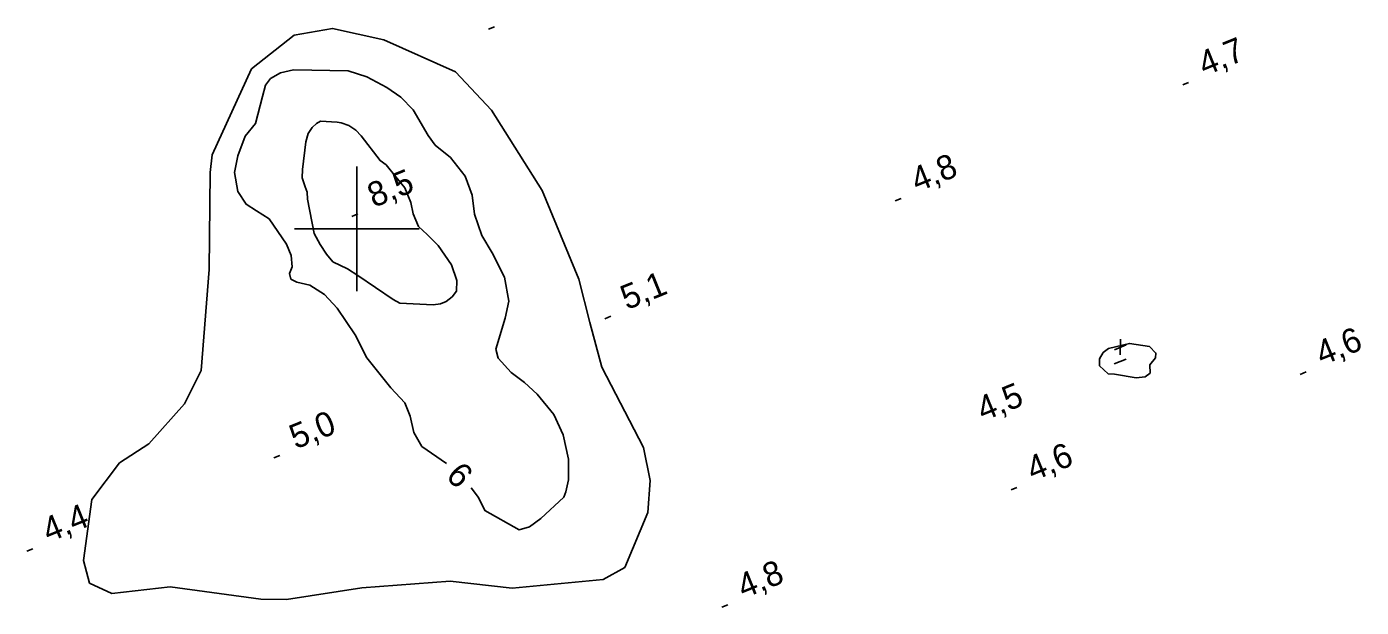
# Model space of a CAD drawing. Extents: x 362852 to 366875, y 5563573 to 5566479.
# Drawn here: x 365147 to 365361.1, y 5565539.3 to 5565632.4 of the extents above; entities that cross this region are included whole.
import ezdxf

# ---------------------------------------------------------------- set-up
doc = ezdxf.new("R2010")
doc.units = 0
for name, color, linetype in [('Niveau 2', 7, 'Continuous'), ('Niveau 3', 7, 'Continuous'), ('Niveau 4', 7, 'Continuous'), ('Niveau 61', 7, 'Continuous'), ('Niveau 7', 7, 'Continuous')]:
    doc.layers.add(name, color=color, linetype=linetype)

msp = doc.modelspace()

# ---------------------------------------------------------------- linework, layer by layer
at = {"layer": 'Niveau 2'}
for points in [[(365214.38, 5565562.35), (365210.41, 5565565.12), (365209.12, 5565567.34), (365208.54, 5565569.96), (365207.67, 5565572.09), (365205.42, 5565574.53), (365201.58, 5565579.3), (365199.69, 5565583), (365196.8, 5565587.29), (365194.79, 5565589.45), (365192.42, 5565590.97), (365190.34, 5565591.48), (365189.4, 5565591.96), (365189.15, 5565592.86), (365189.59, 5565593.91), (365189.47, 5565595.72), (365188.72, 5565597.53), (365185.92, 5565601.61), (365183.9, 5565602.9), (365182.22, 5565603.95), (365180.87, 5565606.01), (365180.37, 5565609.04), (365180.88, 5565611.74), (365182.09, 5565614.85), (365183.74, 5565616.9), (365184.83, 5565621.21), (365185.33, 5565623.03), (365186.13, 5565624.1), (365187.75, 5565625.02), (365189.8, 5565625.49), (365198.57, 5565625.36), (365201.59, 5565624.37), (365204.77, 5565622.69), (365207.04, 5565621.13), (365209, 5565619.08), (365211.44, 5565614.97), (365212.57, 5565613.45)], [(365204.67, 5565610.29), (365206.22, 5565608.32), (365207.69, 5565606.57), (365208.66, 5565604.23), (365209.04, 5565602.4), (365209.87, 5565600.38), (365211.27, 5565599.09), (365213, 5565597.31), (365215.14, 5565594.22), (365216.04, 5565591.73), (365215.99, 5565590.03), (365215.25, 5565589.11), (365214.32, 5565588.35), (365213.42, 5565587.98), (365212.24, 5565587.81), (365206.9, 5565588.09), (365205.79, 5565588.69), (365200.16, 5565592.53), (365198.49, 5565593.58), (365196.15, 5565594.73), (365195.1, 5565595.92), (365194.08, 5565597.49), (365193.16, 5565599.28), (365192.09, 5565604.74), (365191.99, 5565605.89), (365191.7, 5565606.76), (365191.23, 5565608.18), (365191.25, 5565609.5), (365191.78, 5565613.94), (365192.17, 5565615.28), (365192.83, 5565616.24), (365193.5, 5565616.88), (365194.14, 5565617.27), (365196.82, 5565617.13), (365197.48, 5565617.03), (365198.71, 5565616.6), (365199.84, 5565615.83), (365200.65, 5565614.92), (365203.71, 5565610.96), (365204.67, 5565610.29)], [(365212.57, 5565613.45), (365215, 5565611.46), (365217.36, 5565608.45), (365218.48, 5565605.42), (365218.88, 5565602.35), (365220.02, 5565598.96), (365221.68, 5565596.16), (365223.66, 5565592.24), (365224.36, 5565588.42), (365223.75, 5565585.68), (365222.3, 5565580.73), (365222.66, 5565579.25), (365224.71, 5565576.99), (365226.87, 5565575.38), (365228.9, 5565573.48), (365231.6, 5565570.23), (365233.07, 5565566.98), (365233.92, 5565563.09), (365233.93, 5565559.74), (365233.48, 5565557.81), (365233.21, 5565556.95), (365229.5, 5565553.56), (365227.69, 5565552.19), (365226.01, 5565551.75), (365220.5, 5565554.83), (365219.52, 5565556.92), (365218.32, 5565558.49)]]:
    msp.add_lwpolyline(points, dxfattribs=at)
at = {"layer": 'Niveau 3'}
for p, q in [((365221.08, 5565632.03), (365222.04, 5565632.42)), ((365332.46, 5565623.11), (365333.42, 5565623.5)), ((365286.36, 5565604.49), (365287.32, 5565604.88)), ((365199.19, 5565602), (365200.15, 5565602.39)), ((365239.78, 5565585.59), (365240.74, 5565585.98)), ((365322.47, 5565582.3), (365322.42, 5565579.78)), ((365321.53, 5565580.62), (365323.42, 5565581.41)), ((365321.45, 5565578.34), (365323.39, 5565579.13)), ((365351.3, 5565576.67), (365352.26, 5565577.06)), ((365186.66, 5565563.26), (365187.62, 5565563.65)), ((365304.92, 5565558.14), (365305.88, 5565558.53)), ((365147.02, 5565548.32), (365147.98, 5565548.71)), ((365258.51, 5565539.31), (365259.47, 5565539.7))]:
    msp.add_line(p, q, dxfattribs=at)
at = {"layer": 'Niveau 4'}
msp.add_lwpolyline([(365319.1, 5565578.02), (365319.14, 5565579.16), (365319.73, 5565580.15), (365320.58, 5565580.81), (365323.92, 5565581.63), (365327.12, 5565581.13), (365328.18, 5565580.07), (365328.12, 5565579.3), (365327.21, 5565578.18), (365327.24, 5565576.88), (365326.45, 5565576.25), (365325.01, 5565576.09), (365321.52, 5565576.71), (365320.49, 5565576.78), (365319.1, 5565578.02)], dxfattribs=at)
at = {"layer": 'Niveau 61'}
for p, q in [((365200, 5565610), (365200, 5565590)), ((365190, 5565600), (365210, 5565600))]:
    msp.add_line(p, q, dxfattribs=at)
at = {"layer": 'Niveau 7'}
msp.add_lwpolyline([(365176.45, 5565609.05), (365176.31, 5565593.46), (365175, 5565577.28), (365172.33, 5565571.94), (365166.63, 5565565.54), (365161.9, 5565562.47), (365157.45, 5565556.6), (365156.11, 5565546.82), (365157.1, 5565543.19), (365160.65, 5565541.53), (365170.04, 5565542.6), (365184.58, 5565540.61), (365188.71, 5565540.57), (365200.79, 5565542.42), (365214.94, 5565543.5), (365224.88, 5565542.36), (365239.51, 5565543.77), (365242.96, 5565545.69), (365246.66, 5565554.52), (365247.04, 5565559.66), (365245.98, 5565564.95), (365239.28, 5565577.84), (365237.33, 5565585.01), (365235.61, 5565591.91), (365229.73, 5565606.18), (365221.58, 5565619.02), (365215.78, 5565625.17), (365204.33, 5565630.3), (365196.09, 5565632.14), (365189.92, 5565631.09), (365183.06, 5565625.65), (365176.77, 5565611.86), (365176.45, 5565609.05)], dxfattribs=at)

# ---------------------------------------------------------------- texts
at = {"layer": 'Niveau 2'}
msp.add_text('6', height=3.93, rotation=314.7068, dxfattribs=at).set_placement((365214.09, 5565560.2))
at = {"layer": 'Niveau 3'}
for s, rotation, p in [('4,7  ', 22.09, (365335.97, 5565624.47)), ('4,8  ', 22.09, (365289.87, 5565605.85)), ('8,5  ', 22.09, (365202.7, 5565603.36)), ('5,1  ', 22.09, (365243.29, 5565586.95)), ('4,6  ', 22.09, (365354.81, 5565578.03)), ('    4,5', 22.0899, (365295.03, 5565566.9)), ('5,0  ', 22.09, (365190.17, 5565564.62)), ('4,6  ', 22.09, (365308.43, 5565559.5)), ('4,4  ', 22.09, (365150.53, 5565549.68)), ('4,8  ', 22.09, (365262.02, 5565540.67))]:
    msp.add_text(s, height=3.93, rotation=rotation, dxfattribs=at).set_placement(p)

doc.saveas('drawing.dxf')
